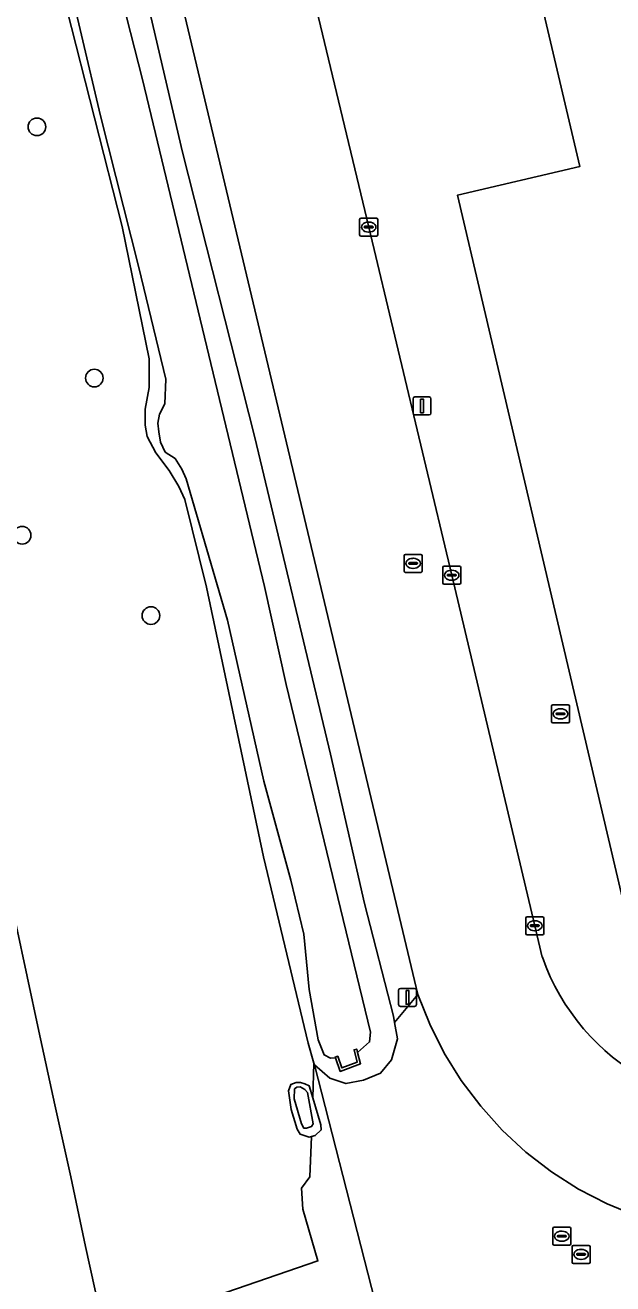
# Model space of a CAD drawing. Extents: x 161385 to 162589, y 388479 to 389756.
# Drawn here: x 162091.3 to 162123.9, y 388516.9 to 388586.7 of the extents above; entities that cross this region are included whole.
import ezdxf

# ---------------------------------------------------------------- set-up
doc = ezdxf.new("R2010")
doc.units = 0
for name, color, linetype in [('IMGEO_Berm_groen', 7, 'Continuous'), ('IMGEO_Boom', 7, 'Continuous'), ('IMGEO_Groenvoorziening', 7, 'Continuous'), ('IMGEO_Kolk', 7, 'Continuous'), ('IMGEO_Lichtmast', 7, 'Continuous'), ('IMGEO_Muur', 7, 'Continuous'), ('IMGEO_Oever', 7, 'Continuous'), ('IMGEO_Pand', 7, 'Continuous'), ('IMGEO_Rijbaan_autoweg', 7, 'Continuous'), ('IMGEO_Rijbaan_lokaal_gesloten', 7, 'Continuous'), ('IMGEO_Rioolput', 7, 'Continuous'), ('IMGEO_Waterloop', 7, 'Continuous')]:
    doc.layers.add(name, color=color, linetype=linetype)

msp = doc.modelspace()

# ---------------------------------------------------------------- linework, layer by layer
at = {"layer": 'IMGEO_Berm_groen'}
for points in [[(162090.796, 388537.006), (162092.085, 388530.95), (162092.971, 388526.852), (162093.875, 388522.863), (162094.678, 388518.992), (162095.747, 388514.148), (162107.567, 388518.199), (162106.729, 388521.074), (162106.656, 388522.239), (162107.121, 388522.869), (162107.202, 388525.096), (162107.081, 388525.066), (162106.578, 388525.234), (162106.416, 388525.502), (162106.085, 388526.59), (162105.929, 388527.63), (162106.056, 388527.977), (162106.36, 388528.093), (162106.601, 388528.104), (162106.837, 388528.021), (162107.084, 388527.913), (162107.28, 388527.253), (162107.349, 388529.168), (162107.02, 388530.284), (162104.551, 388540.612), (162101.394, 388555.567), (162100.193, 388560.426), (162099.862, 388561.153), (162099.323, 388562.039), (162098.587, 388563.02), (162098.092, 388563.915), (162097.986, 388564.547), (162097.983, 388565.431), (162098.207, 388566.639), (162098.213, 388568.229), (162096.721, 388575.574), (162093.641, 388587.622)], [(162112.311, 388509.789), (162107.374, 388529.07), (162107.349, 388529.168), (162107.28, 388527.253), (162107.727, 388525.745), (162107.755, 388525.465), (162107.415, 388525.149), (162107.202, 388525.096), (162107.121, 388522.869), (162106.656, 388522.239), (162106.729, 388521.074), (162107.567, 388518.199), (162095.747, 388514.148)]]:
    msp.add_lwpolyline(points, dxfattribs=at)
at = {"layer": 'IMGEO_Boom'}
for centre in [(162091.985, 388581.096), (162095.17, 388567.163), (162091.166, 388558.443), (162098.308, 388553.991)]:
    msp.add_circle(centre, 0.489, dxfattribs=at)
at = {"layer": 'IMGEO_Groenvoorziening'}
for points in [[(162088.998, 388622.455), (162092.675, 388608.868), (162096.108, 388596.653), (162100.062, 388579.696), (162104.069, 388563.876), (162108.262, 388546.31), (162110.149, 388538.023), (162111.758, 388531.777), (162111.819, 388531.422), (162113.114, 388532.985), (162098.978, 388592.317), (162098.001, 388596.208), (162081.745, 388653.938)], [(162124.805, 388536.795), (162115.306, 388577.305), (162122.082, 388578.894), (162117.232, 388599.583), (162117.152, 388599.924), (162110.66, 388597.955), (162110.575, 388598.065), (162106.439, 388596.797), (162105.574, 388595.608), (162106.147, 388593.262), (162110.381, 388575.536), (162114.984, 388556.229), (162119.589, 388536.79), (162120.01, 388535.051)], [(162125.263, 388520.681), (162123.609, 388521.359), (162122.022, 388522.183), (162120.515, 388523.144), (162119.101, 388524.237), (162117.789, 388525.452), (162116.591, 388526.778), (162115.517, 388528.207), (162114.574, 388529.726), (162113.771, 388531.323), (162113.114, 388532.985), (162111.819, 388531.422), (162111.975, 388530.518), (162111.64, 388529.357), (162111.038, 388528.605), (162110.093, 388528.217), (162109.121, 388528.036), (162108.23, 388528.33), (162107.374, 388529.07), (162112.311, 388509.789)]]:
    msp.add_lwpolyline(points, dxfattribs=at)
msp.add_arc((162131.921, 388539.268), 12.635, 199.49753, 281.9092, dxfattribs=at)
at = {"layer": 'IMGEO_Kolk'}
for p, q in [((162109.956, 388576.037), (162110.808, 388576.037)), ((162109.881, 388575.111), (162109.881, 388575.963)), ((162110.14, 388575.531), (162110.14, 388575.543)), ((162110.578, 388575.494), (162110.18, 388575.494)), ((162110.183, 388575.58), (162110.581, 388575.58)), ((162110.369, 388575.817), (162110.394, 388575.817)), ((162110.624, 388575.543), (162110.624, 388575.531)), ((162110.882, 388575.963), (162110.882, 388575.111)), ((162110.808, 388575.037), (162109.956, 388575.037)), ((162110.392, 388575.257), (162110.367, 388575.257)), ((162114.485, 388555.803), (162114.485, 388556.655)), ((162114.56, 388556.729), (162115.412, 388556.729)), ((162114.973, 388556.509), (162114.998, 388556.509)), ((162115.486, 388556.655), (162115.486, 388555.803)), ((162114.744, 388556.223), (162114.744, 388556.235)), ((162115.182, 388556.186), (162114.784, 388556.186)), ((162114.787, 388556.272), (162115.185, 388556.272)), ((162114.996, 388555.949), (162114.971, 388555.949)), ((162115.228, 388556.235), (162115.228, 388556.223)), ((162115.412, 388555.729), (162114.56, 388555.729)), ((162119.09, 388536.365), (162119.09, 388537.217)), ((162119.165, 388537.291), (162120.017, 388537.291)), ((162119.578, 388537.071), (162119.603, 388537.071)), ((162120.091, 388537.217), (162120.091, 388536.365)), ((162120.017, 388536.291), (162119.165, 388536.291)), ((162119.349, 388536.785), (162119.349, 388536.797)), ((162119.787, 388536.748), (162119.389, 388536.748)), ((162119.392, 388536.834), (162119.79, 388536.834)), ((162119.601, 388536.511), (162119.576, 388536.511)), ((162119.833, 388536.797), (162119.833, 388536.785))]:
    msp.add_line(p, q, dxfattribs=at)
for points in [[(162109.956, 388576.037), (162110.808, 388576.037)], [(162109.881, 388575.111), (162109.881, 388575.963)], [(162110.882, 388575.963), (162110.882, 388575.111)], [(162110.808, 388575.037), (162109.956, 388575.037)], [(162114.485, 388555.803), (162114.485, 388556.655)], [(162114.56, 388556.729), (162115.412, 388556.729)], [(162115.486, 388556.655), (162115.486, 388555.803)], [(162115.412, 388555.729), (162114.56, 388555.729)], [(162119.09, 388536.365), (162119.09, 388537.217)], [(162119.165, 388537.291), (162120.017, 388537.291)], [(162120.091, 388537.217), (162120.091, 388536.365)], [(162120.017, 388536.291), (162119.165, 388536.291)]]:
    msp.add_lwpolyline(points, dxfattribs=at)
for centre, radius, start, end in [((162109.958, 388575.961), 0.0765, 91.55205, 178.44795), ((162109.958, 388575.961), 0.0765, 91.55205, 178.44795), ((162110.806, 388575.961), 0.0765, 1.55205, 88.44795), ((162110.806, 388575.961), 0.0765, 1.55205, 88.44795), ((162110.18, 388575.54), 0.0403, 85.87752, 175.75265), ((162110.177, 388575.53), 0.0366, 178.93798, 274.71019), ((162110.581, 388575.537), 0.043, 264.86636, 352.45326), ((162110.585, 388575.542), 0.0386, 1.73085, 96.63898), ((162109.958, 388575.113), 0.0765, 181.55205, 268.44795), ((162109.958, 388575.113), 0.0765, 181.55205, 268.44795), ((162110.806, 388575.113), 0.0765, 271.55205, 358.44795), ((162110.806, 388575.113), 0.0765, 271.55205, 358.44795), ((162114.562, 388556.653), 0.0765, 91.55205, 178.44795), ((162114.562, 388556.653), 0.0765, 91.55205, 178.44795), ((162115.41, 388556.653), 0.0765, 1.55205, 88.44795), ((162115.41, 388556.653), 0.0765, 1.55205, 88.44795), ((162114.562, 388555.805), 0.0765, 181.55205, 268.44795), ((162114.562, 388555.805), 0.0765, 181.55205, 268.44795), ((162114.784, 388556.232), 0.0403, 85.87752, 175.75265), ((162114.781, 388556.222), 0.0366, 178.93798, 274.71019), ((162115.185, 388556.229), 0.043, 264.86636, 352.45326), ((162115.189, 388556.234), 0.0386, 1.73085, 96.63898), ((162115.41, 388555.805), 0.0765, 271.55205, 358.44795), ((162115.41, 388555.805), 0.0765, 271.55205, 358.44795), ((162119.167, 388537.215), 0.0765, 91.55205, 178.44795), ((162119.167, 388537.215), 0.0765, 91.55205, 178.44795), ((162120.015, 388537.215), 0.0765, 1.55205, 88.44795), ((162120.015, 388537.215), 0.0765, 1.55205, 88.44795), ((162119.167, 388536.367), 0.0765, 181.55205, 268.44795), ((162119.167, 388536.367), 0.0765, 181.55205, 268.44795), ((162119.389, 388536.794), 0.0403, 85.87752, 175.75265), ((162119.386, 388536.784), 0.0366, 178.93798, 274.71019), ((162119.79, 388536.791), 0.043, 264.86636, 352.45326), ((162119.794, 388536.796), 0.0386, 1.73085, 96.63898), ((162120.015, 388536.367), 0.0765, 271.55205, 358.44795), ((162120.015, 388536.367), 0.0765, 271.55205, 358.44795)]:
    msp.add_arc(centre, radius, start, end, dxfattribs=at)
for centre, major_axis, ratio, start_param, end_param in [((162110.368, 388575.537), (-0.387, 0.002), 0.722429, 4.712389, 7.853982), ((162110.393, 388575.537), (-0.39, 0.002), 0.717154, 1.570796, 4.712389), ((162114.972, 388556.229), (-0.387, 0.002), 0.722429, 4.712389, 7.853982), ((162114.997, 388556.229), (-0.39, 0.002), 0.717154, 1.570796, 4.712389), ((162119.577, 388536.791), (-0.387, 0.002), 0.722429, 4.712389, 7.853982), ((162119.602, 388536.791), (-0.39, 0.002), 0.717154, 1.570796, 4.712389)]:
    msp.add_ellipse(centre, major_axis=major_axis, ratio=ratio, start_param=start_param, end_param=end_param, dxfattribs=at)
at = {"layer": 'IMGEO_Lichtmast'}
for p, q in [((162112.842, 388565.219), (162112.842, 388566.019)), ((162112.842, 388566.019), (162112.842, 388565.219)), ((162112.942, 388566.119), (162113.732, 388566.119)), ((162113.732, 388566.119), (162112.942, 388566.119)), ((162113.832, 388566.019), (162113.832, 388565.219)), ((162113.832, 388565.219), (162113.832, 388566.019)), ((162113.732, 388565.119), (162112.942, 388565.119)), ((162112.942, 388565.119), (162113.732, 388565.119)), ((162112.039, 388532.415), (162112.039, 388533.215)), ((162112.039, 388533.215), (162112.039, 388532.415)), ((162112.139, 388533.315), (162112.929, 388533.315)), ((162112.929, 388533.315), (162112.139, 388533.315)), ((162113.029, 388533.215), (162113.029, 388532.415)), ((162113.029, 388532.415), (162113.029, 388533.215)), ((162112.929, 388532.315), (162112.139, 388532.315)), ((162112.139, 388532.315), (162112.929, 388532.315))]:
    msp.add_line(p, q, dxfattribs=at)
for points in [[(162113.262, 388565.994), (162113.412, 388565.994), (162113.412, 388565.244), (162113.262, 388565.244), (162113.262, 388565.994)], [(162112.459, 388533.19), (162112.609, 388533.19), (162112.609, 388532.44), (162112.459, 388532.44), (162112.459, 388533.19)]]:
    msp.add_lwpolyline(points, dxfattribs=at)
for centre, start, end in [((162112.942, 388566.019), 90, 180), ((162112.942, 388566.019), 90, 180), ((162113.732, 388566.019), 0, 90), ((162113.732, 388566.019), 360, 90), ((162112.942, 388565.219), 180, 270), ((162112.942, 388565.219), 180, 270), ((162113.732, 388565.219), 270, 0), ((162113.732, 388565.219), 270, 0), ((162112.139, 388533.215), 90, 180), ((162112.139, 388533.215), 90, 180), ((162112.929, 388533.215), 0, 90), ((162112.929, 388533.215), 360, 90), ((162112.139, 388532.415), 180, 270), ((162112.139, 388532.415), 180, 270), ((162112.929, 388532.415), 270, 0), ((162112.929, 388532.415), 270, 0)]:
    msp.add_arc(centre, 0.1, start, end, dxfattribs=at)
at = {"layer": 'IMGEO_Muur'}
msp.add_lwpolyline([(162109.765, 388529.76), (162109.716, 388529.95), (162109.57, 388529.913), (162109.749, 388529.228), (162108.897, 388528.904), (162108.665, 388529.552), (162108.523, 388529.502), (162108.536, 388529.467), (162108.807, 388528.709), (162109.928, 388529.135)], close=True, dxfattribs=at)
at = {"layer": 'IMGEO_Oever'}
for points in [[(162094.254, 388597.796), (162097.838, 388583.725), (162104.602, 388555.595), (162105.809, 388550.164), (162110.474, 388530.884), (162110.431, 388530.344), (162109.765, 388529.76), (162109.928, 388529.135), (162108.807, 388528.709), (162108.536, 388529.467), (162108.273, 388529.444), (162107.917, 388529.628), (162107.586, 388530.467), (162107.088, 388533.259), (162106.781, 388536.317), (162106.067, 388539.323), (162104.56, 388544.809), (162102.553, 388553.73), (162100.258, 388561.569), (162100.027, 388562.111), (162099.644, 388562.695), (162099.104, 388563.054), (162098.846, 388563.613), (162098.741, 388564.174), (162098.689, 388564.664), (162098.781, 388565.156), (162099.08, 388565.734), (162099.125, 388567.094), (162097.64, 388573.301), (162095.516, 388581.711), (162093.398, 388590.677)], [(162093.641, 388587.622), (162096.721, 388575.574), (162098.213, 388568.229), (162098.207, 388566.639), (162097.983, 388565.431), (162097.986, 388564.547), (162098.092, 388563.915), (162098.587, 388563.02), (162099.323, 388562.039), (162099.862, 388561.153), (162100.193, 388560.426), (162101.394, 388555.567), (162104.551, 388540.612), (162107.02, 388530.284), (162107.349, 388529.168), (162107.374, 388529.07), (162108.23, 388528.33), (162109.121, 388528.036), (162110.093, 388528.217), (162111.038, 388528.605), (162111.64, 388529.357), (162111.975, 388530.518), (162111.819, 388531.422), (162111.758, 388531.777), (162110.149, 388538.023), (162108.262, 388546.31), (162104.069, 388563.876), (162100.062, 388579.696), (162096.108, 388596.653)]]:
    msp.add_lwpolyline(points, dxfattribs=at)
for points in [[(162107.084, 388527.913), (162106.837, 388528.021), (162106.601, 388528.104), (162106.36, 388528.093), (162106.056, 388527.977), (162105.929, 388527.63), (162106.085, 388526.59), (162106.416, 388525.502), (162106.578, 388525.234), (162107.081, 388525.066), (162107.202, 388525.096), (162107.415, 388525.149), (162107.755, 388525.465), (162107.727, 388525.745), (162107.28, 388527.253)], [(162106.981, 388527.545), (162107.3, 388525.807), (162107.215, 388525.647), (162106.932, 388525.555), (162106.792, 388525.557), (162106.655, 388525.805), (162106.258, 388527.188), (162106.264, 388527.744), (162106.39, 388527.844), (162106.587, 388527.852), (162106.832, 388527.712)]]:
    msp.add_lwpolyline(points, close=True, dxfattribs=at)
at = {"layer": 'IMGEO_Pand'}
msp.add_lwpolyline([(162133.381, 388531.67), (162132.074, 388537.422), (162131.778, 388538.547), (162135.47, 388539.74), (162138.46, 388540.79), (162142.05, 388542.051), (162144.059, 388542.756), (162148.243, 388544.225), (162172.374, 388552.698), (162172.773, 388552.843), (162167.708, 388574.1), (162179.646, 388577.025), (162166.514, 388614.639), (162117.232, 388599.583), (162122.082, 388578.894), (162115.306, 388577.305), (162124.805, 388536.795)], dxfattribs=at)
at = {"layer": 'IMGEO_Rijbaan_autoweg'}
msp.add_lwpolyline([(162084.674, 388510.353), (162095.747, 388514.148), (162094.678, 388518.992), (162093.875, 388522.863), (162092.971, 388526.852), (162092.085, 388530.95), (162090.796, 388537.006)], dxfattribs=at)
at = {"layer": 'IMGEO_Rijbaan_lokaal_gesloten'}
for points in [[(162114.984, 388556.229), (162110.381, 388575.536), (162106.147, 388593.262), (162105.574, 388595.608), (162105.066, 388597.686), (162102.413, 388607.109), (162100.008, 388615.648), (162088.882, 388655.201)], [(162081.745, 388653.938), (162098.001, 388596.208), (162098.978, 388592.317), (162113.114, 388532.985), (162113.771, 388531.323), (162114.574, 388529.726), (162115.517, 388528.207), (162116.591, 388526.778), (162117.789, 388525.452), (162119.101, 388524.237), (162120.515, 388523.144), (162122.022, 388522.183), (162123.609, 388521.359), (162125.263, 388520.681), (162126.97, 388520.153), (162128.718, 388519.78), (162130.493, 388519.564), (162132.28, 388519.508), (162134.064, 388519.612), (162135.832, 388519.875), (162134.528, 388526.905)], [(162120.01, 388535.051), (162119.589, 388536.79), (162114.984, 388556.229)]]:
    msp.add_lwpolyline(points, dxfattribs=at)
msp.add_arc((162131.921, 388539.268), 12.635, 199.49753, 281.9092, dxfattribs=at)
at = {"layer": 'IMGEO_Rioolput'}
for p, q in [((162112.345, 388556.46), (162112.345, 388557.312)), ((162112.42, 388557.386), (162113.272, 388557.386)), ((162113.346, 388557.312), (162113.346, 388556.46)), ((162112.604, 388556.88), (162112.604, 388556.892)), ((162113.042, 388556.843), (162112.644, 388556.843)), ((162112.647, 388556.929), (162113.045, 388556.929)), ((162112.856, 388556.606), (162112.831, 388556.606)), ((162112.833, 388557.166), (162112.858, 388557.166)), ((162113.088, 388556.892), (162113.088, 388556.88)), ((162113.272, 388556.386), (162112.42, 388556.386)), ((162120.517, 388548.115), (162120.517, 388548.967)), ((162120.592, 388549.041), (162121.444, 388549.041)), ((162121.005, 388548.821), (162121.03, 388548.821)), ((162121.518, 388548.967), (162121.518, 388548.115)), ((162120.776, 388548.535), (162120.776, 388548.547)), ((162121.214, 388548.498), (162120.816, 388548.498)), ((162120.819, 388548.584), (162121.217, 388548.584)), ((162121.028, 388548.261), (162121.003, 388548.261)), ((162121.26, 388548.547), (162121.26, 388548.535)), ((162121.444, 388548.041), (162120.592, 388548.041)), ((162120.589, 388519.146), (162120.589, 388519.998)), ((162120.664, 388520.072), (162121.516, 388520.072)), ((162120.848, 388519.566), (162120.848, 388519.578)), ((162121.286, 388519.529), (162120.888, 388519.529)), ((162120.891, 388519.615), (162121.289, 388519.615)), ((162121.077, 388519.852), (162121.102, 388519.852)), ((162121.332, 388519.578), (162121.332, 388519.566)), ((162121.59, 388519.998), (162121.59, 388519.146)), ((162121.516, 388519.072), (162120.664, 388519.072)), ((162121.1, 388519.292), (162121.075, 388519.292)), ((162121.659, 388518.138), (162121.659, 388518.99)), ((162121.734, 388519.064), (162122.586, 388519.064)), ((162122.147, 388518.844), (162122.172, 388518.844)), ((162122.66, 388518.99), (162122.66, 388518.138)), ((162121.918, 388518.558), (162121.918, 388518.57)), ((162122.356, 388518.521), (162121.958, 388518.521)), ((162121.961, 388518.607), (162122.359, 388518.607)), ((162122.17, 388518.284), (162122.145, 388518.284)), ((162122.402, 388518.57), (162122.402, 388518.558)), ((162122.586, 388518.064), (162121.734, 388518.064))]:
    msp.add_line(p, q, dxfattribs=at)
for points in [[(162112.345, 388556.46), (162112.345, 388557.312)], [(162112.42, 388557.386), (162113.272, 388557.386)], [(162113.346, 388557.312), (162113.346, 388556.46)], [(162113.272, 388556.386), (162112.42, 388556.386)], [(162120.517, 388548.115), (162120.517, 388548.967)], [(162120.592, 388549.041), (162121.444, 388549.041)], [(162121.518, 388548.967), (162121.518, 388548.115)], [(162121.444, 388548.041), (162120.592, 388548.041)], [(162120.589, 388519.146), (162120.589, 388519.998)], [(162120.664, 388520.072), (162121.516, 388520.072)], [(162121.59, 388519.998), (162121.59, 388519.146)], [(162121.516, 388519.072), (162120.664, 388519.072)], [(162121.659, 388518.138), (162121.659, 388518.99)], [(162121.734, 388519.064), (162122.586, 388519.064)], [(162122.66, 388518.99), (162122.66, 388518.138)], [(162122.586, 388518.064), (162121.734, 388518.064)]]:
    msp.add_lwpolyline(points, dxfattribs=at)
for centre, radius, start, end in [((162112.422, 388557.31), 0.0765, 91.55205, 178.44795), ((162112.422, 388557.31), 0.0765, 91.55205, 178.44795), ((162113.27, 388557.31), 0.0765, 1.55205, 88.44795), ((162113.27, 388557.31), 0.0765, 1.55205, 88.44795), ((162112.644, 388556.889), 0.0403, 85.87752, 175.75265), ((162112.641, 388556.879), 0.0366, 178.93798, 274.71019), ((162113.045, 388556.886), 0.043, 264.86636, 352.45326), ((162113.049, 388556.891), 0.0386, 1.73085, 96.63898), ((162112.422, 388556.462), 0.0765, 181.55205, 268.44795), ((162112.422, 388556.462), 0.0765, 181.55205, 268.44795), ((162113.27, 388556.462), 0.0765, 271.55205, 358.44795), ((162113.27, 388556.462), 0.0765, 271.55205, 358.44795), ((162120.594, 388548.965), 0.0765, 91.55205, 178.44795), ((162120.594, 388548.965), 0.0765, 91.55205, 178.44795), ((162121.442, 388548.965), 0.0765, 1.55205, 88.44795), ((162121.442, 388548.965), 0.0765, 1.55205, 88.44795), ((162120.594, 388548.117), 0.0765, 181.55205, 268.44795), ((162120.594, 388548.117), 0.0765, 181.55205, 268.44795), ((162120.816, 388548.544), 0.0403, 85.87752, 175.75265), ((162120.813, 388548.534), 0.0366, 178.93798, 274.71019), ((162121.217, 388548.541), 0.043, 264.86636, 352.45326), ((162121.221, 388548.546), 0.0386, 1.73085, 96.63898), ((162121.442, 388548.117), 0.0765, 271.55205, 358.44795), ((162121.442, 388548.117), 0.0765, 271.55205, 358.44795), ((162120.666, 388519.996), 0.0765, 91.55205, 178.44795), ((162120.666, 388519.996), 0.0765, 91.55205, 178.44795), ((162120.888, 388519.575), 0.0403, 85.87752, 175.75265), ((162120.885, 388519.565), 0.0366, 178.93798, 274.71019), ((162121.289, 388519.572), 0.043, 264.86636, 352.45326), ((162121.293, 388519.577), 0.0386, 1.73085, 96.63898), ((162121.514, 388519.996), 0.0765, 1.55205, 88.44795), ((162121.514, 388519.996), 0.0765, 1.55205, 88.44795), ((162120.666, 388519.148), 0.0765, 181.55205, 268.44795), ((162120.666, 388519.148), 0.0765, 181.55205, 268.44795), ((162121.514, 388519.148), 0.0765, 271.55205, 358.44795), ((162121.514, 388519.148), 0.0765, 271.55205, 358.44795), ((162121.736, 388518.988), 0.0765, 91.55205, 178.44795), ((162121.736, 388518.988), 0.0765, 91.55205, 178.44795), ((162122.584, 388518.988), 0.0765, 1.55205, 88.44795), ((162122.584, 388518.988), 0.0765, 1.55205, 88.44795), ((162121.736, 388518.14), 0.0765, 181.55205, 268.44795), ((162121.736, 388518.14), 0.0765, 181.55205, 268.44795), ((162121.958, 388518.567), 0.0403, 85.87752, 175.75265), ((162121.955, 388518.557), 0.0366, 178.93798, 274.71019), ((162122.359, 388518.564), 0.043, 264.86636, 352.45326), ((162122.363, 388518.569), 0.0386, 1.73085, 96.63898), ((162122.584, 388518.14), 0.0765, 271.55205, 358.44795), ((162122.584, 388518.14), 0.0765, 271.55205, 358.44795)]:
    msp.add_arc(centre, radius, start, end, dxfattribs=at)
for centre, major_axis, ratio, start_param, end_param in [((162112.832, 388556.886), (-0.387, 0.002), 0.722429, 4.712389, 7.853982), ((162112.857, 388556.886), (-0.39, 0.002), 0.717154, 1.570796, 4.712389), ((162121.004, 388548.541), (-0.387, 0.002), 0.722429, 4.712389, 7.853982), ((162121.029, 388548.541), (-0.39, 0.002), 0.717154, 1.570796, 4.712389), ((162121.076, 388519.572), (-0.387, 0.002), 0.722429, 4.712389, 7.853982), ((162121.101, 388519.572), (-0.39, 0.002), 0.717154, 1.570796, 4.712389), ((162122.146, 388518.564), (-0.387, 0.002), 0.722429, 4.712389, 7.853982), ((162122.171, 388518.564), (-0.39, 0.002), 0.717154, 1.570796, 4.712389)]:
    msp.add_ellipse(centre, major_axis=major_axis, ratio=ratio, start_param=start_param, end_param=end_param, dxfattribs=at)
at = {"layer": 'IMGEO_Waterloop'}
msp.add_lwpolyline([(162093.398, 388590.677), (162095.516, 388581.711), (162097.64, 388573.301), (162099.125, 388567.094), (162099.08, 388565.734), (162098.781, 388565.156), (162098.689, 388564.664), (162098.741, 388564.174), (162098.846, 388563.613), (162099.104, 388563.054), (162099.644, 388562.695), (162100.027, 388562.111), (162100.258, 388561.569), (162102.553, 388553.73), (162104.56, 388544.809), (162106.067, 388539.323), (162106.781, 388536.317), (162107.088, 388533.259), (162107.586, 388530.467), (162107.917, 388529.628), (162108.273, 388529.444), (162108.536, 388529.467), (162108.523, 388529.502), (162108.665, 388529.552), (162108.897, 388528.904), (162109.749, 388529.228), (162109.57, 388529.913), (162109.716, 388529.95), (162109.765, 388529.76), (162110.431, 388530.344), (162110.474, 388530.884), (162105.809, 388550.164), (162104.602, 388555.595), (162097.838, 388583.725), (162094.254, 388597.796)], dxfattribs=at)
msp.add_lwpolyline([(162106.981, 388527.545), (162106.832, 388527.712), (162106.587, 388527.852), (162106.39, 388527.844), (162106.264, 388527.744), (162106.258, 388527.188), (162106.655, 388525.805), (162106.792, 388525.557), (162106.932, 388525.555), (162107.215, 388525.647), (162107.3, 388525.807)], close=True, dxfattribs=at)

doc.saveas('drawing.dxf')
